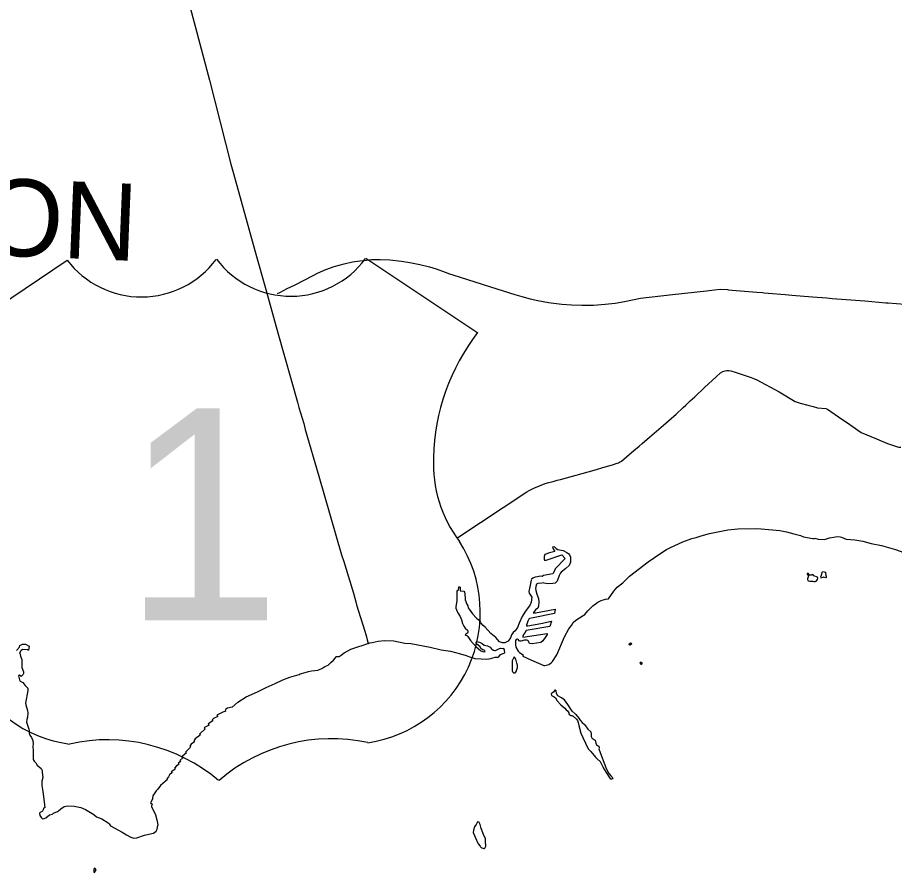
# Model space of a CAD drawing. Extents: x 0 to 2603, y -226 to 830.
# Drawn here: x 232.48 to 247.85, y 519.37 to 534.36 of the extents above; entities that cross this region are included whole.
import ezdxf

# ---------------------------------------------------------------- set-up
doc = ezdxf.new("R2010")
doc.units = 0
for name, color, linetype in [('CT_TSH_Map_Interstate_Roads', 7, 'Continuous'), ('CT_TSH_Map_Town_Limits', 7, 'Continuous'), ('CT_TSH_Map_Town_Text', 7, 'Continuous'), ('CT_TSH_Map_US_and_State_Routes', 7, 'Continuous')]:
    doc.layers.add(name, color=color, linetype=linetype)

msp = doc.modelspace()

# ---------------------------------------------------------------- linework, layer by layer
at = {"layer": 'CT_TSH_Map_Interstate_Roads'}
for points in [[(238.208, 530.039), (238.354, 530.073), (238.482, 530.093), (238.6, 530.106), (238.69, 530.113), (238.841, 530.117)], [(238.841, 530.117), (239.007, 530.11), (239.215, 530.088)], [(237.668, 529.837), (237.74, 529.874), (237.889, 529.938), (238.035, 529.991), (238.208, 530.039)], [(239.215, 530.088), (239.361, 530.065), (239.536, 530.029), (239.703, 529.984), (239.819, 529.95), (239.978, 529.895), (240.054, 529.863), (240.112, 529.844), (240.501, 529.723), (240.775, 529.636), (241.203, 529.503), (241.321, 529.465), (241.471, 529.427), (241.606, 529.394), (241.79, 529.362), (242.022, 529.333), (242.195, 529.319), (242.377, 529.313), (242.579, 529.316), (242.786, 529.332), (242.957, 529.351), (243.124, 529.378), (243.404, 529.438), (243.961, 529.501)], [(237.338, 529.667), (237.668, 529.837)], [(237.213, 529.606), (237.338, 529.667)], [(237.043, 529.517), (237.083, 529.538)], [(237.083, 529.538), (237.213, 529.606)], [(243.961, 529.501), (244.558, 529.568), (244.697, 529.583)], [(244.697, 529.583), (244.797, 529.595), (244.925, 529.59)], [(244.925, 529.59), (244.943, 529.583), (245.012, 529.578), (245.444, 529.541)], [(245.444, 529.541), (245.543, 529.535)], [(245.543, 529.535), (245.568, 529.533)], [(245.568, 529.533), (245.641, 529.527)], [(245.641, 529.527), (245.937, 529.502), (246.053, 529.491)], [(246.053, 529.491), (246.418, 529.463)], [(246.418, 529.463), (246.667, 529.443), (246.763, 529.434), (247.334, 529.388), (247.703, 529.357), (247.743, 529.354)], [(247.743, 529.354), (248.472, 529.296), (248.872, 529.263)]]:
    msp.add_lwpolyline(points, dxfattribs=at)
at = {"layer": 'CT_TSH_Map_Town_Limits'}
for points in [[(234.75, 537.38), (235.579, 534.273), (235.847, 533.261), (236.22, 531.787), (236.272, 531.624), (236.671, 530.169), (236.82, 529.654), (237.044, 528.831), (237.394, 527.611), (237.416, 527.518), (237.5, 527.24), (237.525, 527.134), (237.765, 526.318), (238.164, 524.939), (238.202, 524.818), (238.222, 524.764), (238.373, 524.263), (238.414, 524.114), (238.428, 524.062), (238.57, 523.596), (238.587, 523.54), (238.599, 523.499), (238.611, 523.446), (238.631, 523.383)], [(242.841, 524.167), (242.938, 524.302), (242.994, 524.368), (243.091, 524.447), (243.213, 524.561), (243.535, 524.816), (243.761, 524.968), (243.858, 525.032), (243.93, 525.068), (244.146, 525.164), (244.303, 525.224), (244.379, 525.242), (244.465, 525.273), (244.613, 525.314), (244.936, 525.374), (245.106, 525.391), (245.412, 525.398), (245.515, 525.393), (245.847, 525.363), (245.963, 525.342), (246.091, 525.305), (246.208, 525.278), (246.257, 525.255), (246.423, 525.225), (246.45, 525.222)], [(246.456, 525.228), (246.517, 525.209), (246.628, 525.208), (246.716, 525.235), (246.789, 525.246), (246.842, 525.258), (246.9, 525.254), (246.924, 525.249), (247.009, 525.211), (247.157, 525.199), (247.301, 525.174), (247.448, 525.134), (247.627, 525.101), (247.749, 525.063), (247.875, 525.03), (248.147, 524.931), (248.219, 524.906), (248.237, 524.905), (248.254, 524.909), (248.267, 524.923), (248.311, 525.035), (248.332, 525.044), (248.336, 525.04)], [(241.895, 525.079), (241.862, 525.07)], [(241.862, 525.07), (241.87, 525.044), (241.902, 524.995)], [(241.895, 525.079), (241.923, 525.047), (241.946, 525.031), (242.045, 525.011)], [(242.081, 524.872), (241.906, 524.691), (241.892, 524.644), (241.866, 524.605), (241.705, 524.577)], [(241.902, 524.995), (241.806, 524.972), (241.727, 524.943), (241.714, 524.91), (241.713, 524.858), (241.722, 524.846), (241.733, 524.844), (241.751, 524.845), (242.026, 524.936), (242.081, 524.872)], [(242.045, 525.011), (242.111, 524.979), (242.147, 524.955), (242.161, 524.939), (242.179, 524.896), (242.179, 524.835), (242.176, 524.807), (242.15, 524.749), (242.098, 524.704)], [(241.655, 524.564), (241.622, 524.56), (241.595, 524.551), (241.554, 524.543), (241.516, 524.53), (241.492, 524.508), (241.489, 524.497)], [(241.681, 524.557), (241.655, 524.564)], [(241.705, 524.577), (241.681, 524.557)], [(242.092, 524.698), (242.015, 524.633), (241.995, 524.607), (241.978, 524.573), (241.944, 524.474), (241.927, 524.456), (241.905, 524.44), (241.869, 524.432), (241.78, 524.431), (241.711, 524.441), (241.708, 524.445)], [(246.423, 524.473), (246.443, 524.468), (246.466, 524.47), (246.481, 524.477), (246.507, 524.506), (246.511, 524.528), (246.503, 524.546), (246.441, 524.569), (246.429, 524.585), (246.418, 524.59), (246.395, 524.58), (246.372, 524.579), (246.362, 524.586), (246.343, 524.617), (246.325, 524.605), (246.324, 524.6), (246.346, 524.568), (246.329, 524.518), (246.328, 524.506), (246.344, 524.479), (246.369, 524.476), (246.423, 524.473)], [(246.62, 524.641), (246.589, 524.636), (246.581, 524.626), (246.567, 524.577), (246.556, 524.543), (246.566, 524.534), (246.602, 524.544)], [(246.656, 524.567), (246.656, 524.542), (246.649, 524.536), (246.609, 524.547), (246.602, 524.544)], [(246.62, 524.641), (246.646, 524.632), (246.648, 524.617), (246.654, 524.575), (246.656, 524.567)], [(241.484, 524.492), (241.465, 524.376), (241.445, 524.292)], [(241.708, 524.445), (241.676, 524.44), (241.605, 524.433), (241.583, 524.422), (241.567, 524.382), (241.566, 524.363), (241.561, 524.355)], [(240.212, 524.368), (240.209, 524.315), (240.201, 524.308), (240.181, 524.307), (240.183, 524.129), (240.165, 524.031), (240.166, 524), (240.188, 523.946)], [(240.24, 524.368), (240.212, 524.368)], [(240.24, 524.368), (240.24, 524.304), (240.309, 524.298), (240.318, 524.284), (240.325, 524.253), (240.328, 524.167), (240.332, 524.151)], [(241.445, 524.292), (241.449, 524.267), (241.463, 524.248)], [(241.561, 524.355), (241.571, 524.314), (241.588, 524.249)], [(240.332, 524.151), (240.362, 524.07)], [(241.463, 524.248), (241.498, 524.192), (241.488, 524.107), (241.469, 524.058), (241.451, 524.035)], [(241.588, 524.249), (241.613, 524.171), (241.622, 524.105), (241.616, 524.04), (241.603, 524.004), (241.564, 523.974), (241.529, 523.925), (241.521, 523.919)], [(241.837, 523.043), (241.861, 523.069), (241.935, 523.185), (242.069, 523.499), (242.146, 523.637), (242.195, 523.701), (242.224, 523.753), (242.268, 523.793), (242.398, 523.872), (242.426, 523.891), (242.478, 523.956), (242.568, 524.045), (242.654, 524.107), (242.713, 524.139), (242.788, 524.16), (242.841, 524.167)], [(240.188, 523.946), (240.2, 523.921), (240.245, 523.855), (240.265, 523.798), (240.284, 523.734), (240.306, 523.689), (240.332, 523.652), (240.369, 523.614)], [(240.362, 524.07), (240.375, 524.044), (240.383, 524.009), (240.399, 523.983)], [(240.399, 523.983), (240.46, 523.902)], [(241.451, 524.035), (241.373, 523.929), (241.331, 523.855), (241.278, 523.74)], [(241.521, 523.919), (241.565, 523.922), (241.907, 523.983), (241.894, 523.907), (241.521, 523.831), (241.458, 523.822)], [(240.46, 523.902), (240.53, 523.828)], [(240.53, 523.828), (240.556, 523.805), (240.597, 523.757)], [(241.458, 523.822), (241.444, 523.809), (241.427, 523.774), (241.407, 523.706), (241.407, 523.693)], [(241.027, 523.397), (240.983, 523.393), (240.929, 523.413), (240.865, 523.489), (240.782, 523.557), (240.681, 523.669), (240.644, 523.701), (240.604, 523.744), (240.597, 523.757)], [(241.278, 523.74), (241.246, 523.662), (241.204, 523.605)], [(241.407, 523.693), (241.428, 523.691), (241.654, 523.731), (241.844, 523.772), (241.811, 523.683), (241.4, 523.612), (241.392, 523.604), (241.383, 523.577), (241.355, 523.541), (241.342, 523.511), (241.343, 523.492), (241.768, 523.557), (241.767, 523.543), (241.745, 523.505), (241.69, 523.429), (241.658, 523.401), (241.504, 523.374), (241.46, 523.381), (241.451, 523.396), (241.44, 523.426), (241.431, 523.433), (241.411, 523.441), (241.369, 523.44)], [(240.369, 523.614), (240.375, 523.596), (240.375, 523.576), (240.369, 523.566), (240.339, 523.548), (240.328, 523.534)], [(240.328, 523.534), (240.337, 523.528), (240.362, 523.521), (240.379, 523.507), (240.426, 523.436), (240.52, 523.323), (240.596, 523.258), (240.607, 523.253)], [(241.204, 523.605), (241.169, 523.578), (241.144, 523.536), (241.123, 523.479)], [(232.468, 523.262), (232.519, 523.321), (232.527, 523.346)], [(232.527, 523.346), (232.571, 523.371), (232.622, 523.37), (232.689, 523.337)], [(232.689, 523.337), (232.687, 523.33), (232.674, 523.267)], [(237.758, 522.918), (237.82, 522.947), (237.868, 522.98), (237.927, 523.004), (237.974, 523.05), (238.024, 523.088), (238.056, 523.134), (238.065, 523.15), (238.075, 523.155), (238.121, 523.157), (238.159, 523.179), (238.21, 523.216), (238.324, 523.281), (238.449, 523.325), (238.545, 523.353), (238.608, 523.378)], [(238.608, 523.378), (238.631, 523.383)], [(238.631, 523.383), (238.638, 523.385), (238.662, 523.392)], [(238.662, 523.392), (238.698, 523.398), (238.804, 523.426), (238.917, 523.437), (239.081, 523.427), (239.271, 523.389), (239.377, 523.38), (239.714, 523.319), (239.909, 523.272), (240.075, 523.248), (240.248, 523.202), (240.348, 523.172), (240.405, 523.148), (240.499, 523.122), (240.61, 523.111), (240.71, 523.11), (240.781, 523.122), (240.858, 523.144), (240.907, 523.144), (240.921, 523.149), (240.949, 523.19)], [(240.662, 523.263), (240.637, 523.272), (240.607, 523.295), (240.59, 523.325), (240.528, 523.377), (240.52, 523.394), (240.522, 523.407), (240.533, 523.417), (240.583, 523.403), (240.628, 523.383), (240.664, 523.353), (240.72, 523.342), (240.766, 523.316), (240.783, 523.296)], [(241.123, 523.479), (241.085, 523.422), (241.062, 523.409), (241.027, 523.397)], [(241.266, 523.444), (241.246, 523.46), (241.223, 523.454), (241.21, 523.434), (241.21, 523.365), (241.214, 523.357)], [(241.214, 523.357), (241.219, 523.318), (241.261, 523.246), (241.271, 523.234)], [(241.369, 523.44), (241.305, 523.423), (241.29, 523.424), (241.272, 523.431), (241.266, 523.444)], [(243.205, 523.37), (243.209, 523.38), (243.228, 523.392), (243.239, 523.387), (243.243, 523.37), (243.217, 523.356), (243.211, 523.356), (243.205, 523.37)], [(232.527, 523.212), (232.548, 523.268), (232.574, 523.283), (232.661, 523.275), (232.674, 523.267)], [(232.527, 523.212), (232.536, 523.16)], [(240.607, 523.253), (240.657, 523.239), (240.681, 523.24), (240.681, 523.245), (240.676, 523.253), (240.662, 523.263)], [(240.783, 523.296), (240.797, 523.282), (240.827, 523.266), (240.847, 523.261), (240.861, 523.261), (240.93, 523.292), (240.95, 523.298), (240.994, 523.295)], [(240.949, 523.19), (240.996, 523.21)], [(241.026, 523.219), (241.019, 523.267), (241.016, 523.281), (240.994, 523.295)], [(240.996, 523.21), (241.026, 523.219)], [(241.271, 523.234), (241.284, 523.222), (241.348, 523.186), (241.341, 523.163), (241.483, 523.097)], [(232.536, 523.16), (232.557, 523.101), (232.559, 523.037), (232.56, 522.962), (232.589, 522.884)], [(241.212, 522.872), (241.223, 522.889), (241.249, 522.964), (241.25, 523.003), (241.238, 523.04), (241.217, 523.108), (241.195, 523.144), (241.186, 523.148), (241.163, 523.104), (241.154, 523.078), (241.155, 522.966), (241.154, 522.903), (241.164, 522.879), (241.177, 522.87), (241.205, 522.871), (241.212, 522.872)], [(241.483, 523.097), (241.708, 522.999), (241.716, 522.999)], [(241.716, 522.999), (241.729, 522.997), (241.798, 523.014), (241.837, 523.043)], [(243.403, 523.054), (243.397, 523.051), (243.393, 523.041), (243.409, 523.023)], [(243.43, 523.043), (243.416, 523.052), (243.403, 523.054)], [(243.409, 523.023), (243.422, 523.021), (243.434, 523.028), (243.43, 523.043)], [(232.589, 522.884), (232.59, 522.859), (232.577, 522.832), (232.55, 522.806), (232.52, 522.829), (232.501, 522.818), (232.518, 522.744), (232.531, 522.722), (232.58, 522.699), (232.621, 522.648), (232.664, 522.599), (232.664, 522.559), (232.627, 522.335), (232.631, 522.307)], [(237.439, 522.849), (237.526, 522.872), (237.584, 522.893), (237.636, 522.905), (237.751, 522.915), (237.758, 522.918)], [(236.244, 522.264), (236.344, 522.353), (236.493, 522.445), (236.692, 522.536), (236.845, 522.612), (236.998, 522.68), (237.135, 522.748), (237.255, 522.793), (237.418, 522.841), (237.439, 522.849)], [(242.205, 522.198), (242.127, 522.313), (242.071, 522.394), (242.039, 522.411), (242.019, 522.43), (241.955, 522.466), (241.933, 522.506), (241.926, 522.555), (241.916, 522.567), (241.902, 522.565), (241.876, 522.53), (241.849, 522.512), (241.837, 522.499), (241.841, 522.473), (241.889, 522.449), (241.914, 522.428), (241.945, 522.376), (242.007, 522.31), (242.079, 522.247), (242.101, 522.22), (242.122, 522.204), (242.144, 522.168), (242.148, 522.147), (242.157, 522.132), (242.18, 522.123), (242.202, 522.12), (242.222, 522.109), (242.282, 522.055), (242.297, 522.032), (242.31, 521.996), (242.322, 521.942), (242.359, 521.811)], [(232.631, 522.307), (232.662, 522.207), (232.667, 522.16), (232.661, 522.089), (232.646, 522.051), (232.642, 522.004), (232.67, 521.913), (232.685, 521.878), (232.688, 521.855), (232.69, 521.809), (232.699, 521.777), (232.731, 521.732), (232.751, 521.681), (232.756, 521.618), (232.752, 521.58), (232.759, 521.503), (232.756, 521.4), (232.758, 521.348), (232.776, 521.322), (232.806, 521.293), (232.828, 521.25), (232.9, 521.191), (232.918, 521.153), (232.919, 521.123), (232.926, 521.032), (232.909, 520.967), (232.912, 520.895), (232.928, 520.79)], [(236.244, 522.264), (236.166, 522.249), (236.134, 522.229), (236.122, 522.21)], [(235.993, 522.1), (235.921, 522.065), (235.894, 522.045)], [(236.138, 522.196), (236.082, 522.18), (235.991, 522.13), (235.978, 522.114)], [(235.978, 522.114), (235.993, 522.1)], [(236.122, 522.21), (236.138, 522.196)], [(242.205, 522.198), (242.258, 522.15), (242.267, 522.136), (242.324, 522.076), (242.342, 522.044), (242.379, 522), (242.419, 521.962), (242.439, 521.939), (242.481, 521.881), (242.53, 521.833), (242.538, 521.793), (242.54, 521.75), (242.557, 521.719), (242.608, 521.685), (242.622, 521.637), (242.632, 521.607), (242.649, 521.592), (242.672, 521.581), (242.676, 521.554), (242.672, 521.536), (242.8, 521.193), (242.848, 521.106), (242.885, 521.062), (242.915, 521.035), (242.916, 521.026), (242.907, 521.008), (242.896, 521.003), (242.885, 521.004), (242.869, 521.02), (242.808, 521.118), (242.775, 521.165), (242.751, 521.212), (242.699, 521.306), (242.645, 521.361), (242.636, 521.365)], [(235.841, 521.948), (235.76, 521.911), (235.755, 521.903)], [(235.909, 522.024), (235.86, 521.995), (235.823, 521.967)], [(235.823, 521.967), (235.841, 521.948)], [(235.894, 522.045), (235.909, 522.024)], [(235.772, 521.885), (235.677, 521.801), (235.671, 521.791)], [(235.755, 521.903), (235.772, 521.885)], [(242.359, 521.811), (242.39, 521.732), (242.487, 521.537), (242.531, 521.486), (242.615, 521.392), (242.636, 521.365)], [(235.584, 521.661), (235.526, 521.619), (235.502, 521.581)], [(235.688, 521.775), (235.598, 521.713), (235.574, 521.676)], [(235.574, 521.676), (235.584, 521.661)], [(235.671, 521.791), (235.688, 521.775)], [(235.516, 521.566), (235.43, 521.477)], [(235.502, 521.581), (235.516, 521.566)], [(235.379, 521.376), (235.33, 521.33)], [(235.443, 521.467), (235.376, 521.409), (235.364, 521.391)], [(235.364, 521.391), (235.379, 521.376)], [(235.43, 521.477), (235.443, 521.467)], [(235.247, 521.18), (235.19, 521.138), (235.18, 521.128)], [(235.317, 521.265), (235.272, 521.24), (235.235, 521.195)], [(235.235, 521.195), (235.247, 521.18)], [(235.348, 521.32), (235.302, 521.28)], [(235.302, 521.28), (235.317, 521.265)], [(235.33, 521.33), (235.348, 521.32)], [(235.195, 521.118), (235.15, 521.078), (235.129, 521.047), (235.1, 521.008)], [(235.18, 521.128), (235.195, 521.118)], [(235.111, 521), (234.991, 520.893), (234.946, 520.831), (234.914, 520.8), (234.858, 520.709), (234.849, 520.672), (234.854, 520.666), (234.817, 520.588), (234.822, 520.58), (234.841, 520.575), (234.845, 520.558), (234.835, 520.535), (234.833, 520.524), (234.902, 520.378), (234.928, 520.291), (234.942, 520.203), (234.944, 520.189)], [(235.1, 521.008), (235.111, 521)], [(232.928, 520.79), (232.951, 520.607), (232.963, 520.503), (232.941, 520.495), (232.931, 520.468), (232.923, 520.445), (232.881, 520.42)], [(232.881, 520.42), (232.872, 520.406), (232.876, 520.367), (232.903, 520.324), (232.92, 520.31), (232.949, 520.312), (232.978, 520.324), (233.047, 520.379), (233.096, 520.39), (233.113, 520.41), (233.187, 520.435)], [(233.187, 520.435), (233.204, 520.447), (233.241, 520.482), (233.303, 520.525), (233.361, 520.536), (233.48, 520.53), (233.595, 520.505), (233.674, 520.47), (233.821, 520.386), (233.87, 520.346), (233.961, 520.307), (234.072, 520.237), (234.091, 520.219), (234.115, 520.185), (234.317, 520.073), (234.394, 520.03), (234.47, 519.985), (234.522, 519.971), (234.576, 519.978), (234.71, 520.021), (234.786, 520.038)], [(240.544, 520.258), (240.521, 520.211), (240.493, 520.169), (240.475, 520.112), (240.471, 520.069)], [(240.575, 520.252), (240.544, 520.258)], [(234.786, 520.038), (234.865, 520.058), (234.915, 520.091), (234.933, 520.126), (234.944, 520.189)], [(240.611, 520.14), (240.591, 520.211), (240.578, 520.242), (240.575, 520.252)], [(240.65, 520.036), (240.626, 520.091), (240.621, 520.123), (240.611, 520.14)], [(240.471, 520.069), (240.492, 520.017)], [(240.492, 520.017), (240.506, 519.986)], [(240.506, 519.986), (240.557, 519.872), (240.592, 519.827), (240.6, 519.818)], [(240.6, 519.818), (240.613, 519.803), (240.649, 519.786), (240.663, 519.786), (240.673, 519.793), (240.691, 519.831), (240.689, 519.919), (240.684, 519.959), (240.65, 520.036)], [(233.842, 519.441), (233.83, 519.44), (233.821, 519.418), (233.82, 519.391), (233.821, 519.373), (233.831, 519.368), (233.861, 519.412), (233.852, 519.429), (233.842, 519.441)]]:
    msp.add_lwpolyline(points, dxfattribs=at)
at = {"layer": 'CT_TSH_Map_US_and_State_Routes'}
for p, q in [((231.402, 528.789), (233.355, 530.105)), ((238.588, 530.137), (240.552, 528.831))]:
    msp.add_line(p, q, dxfattribs=at)
for points in [[(244.197, 527.564), (244.271, 527.636), (244.353, 527.709), (244.527, 527.873), (244.727, 528.059), (244.806, 528.129), (244.847, 528.151), (244.884, 528.164), (244.917, 528.171), (244.951, 528.171), (244.989, 528.162)], [(244.989, 528.162), (245.065, 528.138)], [(245.065, 528.138), (245.345, 528.044)], [(245.345, 528.044), (245.402, 528.021)], [(245.402, 528.021), (245.444, 528.006)], [(245.444, 528.006), (245.832, 527.793)], [(245.832, 527.793), (246.114, 527.623), (246.202, 527.597), (246.337, 527.561)], [(244.026, 527.406), (244.151, 527.523)], [(244.151, 527.523), (244.197, 527.564)], [(246.337, 527.561), (246.432, 527.535)], [(246.432, 527.535), (246.507, 527.514)], [(246.507, 527.514), (246.651, 527.505), (246.681, 527.494)], [(246.681, 527.494), (246.933, 527.318)], [(243.806, 527.208), (244.026, 527.406)], [(243.562, 527.001), (243.806, 527.208)], [(246.933, 527.318), (247.012, 527.264)], [(247.012, 527.264), (247.268, 527.084)], [(247.268, 527.084), (247.54, 526.971)], [(243.343, 526.814), (243.377, 526.842), (243.435, 526.89)], [(243.435, 526.89), (243.562, 527.001)], [(247.54, 526.971), (247.731, 526.892), (247.84, 526.853), (247.906, 526.83), (247.932, 526.822), (247.965, 526.822)], [(243.068, 526.58), (243.247, 526.731)], [(243.247, 526.731), (243.324, 526.798), (243.343, 526.814)], [(242.913, 526.516), (242.993, 526.543), (243.019, 526.551), (243.034, 526.56), (243.068, 526.58)], [(242, 526.26), (242.588, 526.424), (242.784, 526.479)], [(242.784, 526.479), (242.848, 526.498)], [(242.848, 526.498), (242.913, 526.516)], [(241.944, 526.244), (242, 526.26)], [(241.451, 526.065), (241.536, 526.108), (241.631, 526.149), (241.731, 526.186), (241.797, 526.207), (241.873, 526.225)], [(241.873, 526.225), (241.944, 526.244)], [(240.184, 525.232), (241.409, 526.043), (241.451, 526.065)]]:
    msp.add_lwpolyline(points, dxfattribs=at)
for centre, radius, start, end in [((234.656, 531.091), 1.632, 217.1377, 323.3979), ((237.274, 531.104), 1.632, 217.1377, 323.3979), ((243.497, 526.563), 3.722, 142.3929, 178.7271), ((242.005, 526.525), 2.232, 176.9164, 217.3614), ((233.711, 523.906), 2.308, 147.9382, 262.1377), ((238.287, 523.927), 2.308, 278.3979, 32.5975), ((234.061, 518.685), 3.009, 49.6665, 102.7966), ((237.985, 518.704), 3.009, 77.739, 130.8691)]:
    msp.add_arc(centre, radius, start, end, dxfattribs=at)

# ---------------------------------------------------------------- texts
at = {"layer": 'CT_TSH_Map_Town_Text'}
msp.add_text('CLINTON', height=1.35, rotation=357.6397, dxfattribs=at).set_placement((226.645, 530.415))
at = {"layer": 'CT_TSH_Map_US_and_State_Routes'}
msp.add_text('1', height=3.714, dxfattribs=at).set_placement((234.338, 523.789))

doc.saveas('drawing.dxf')
